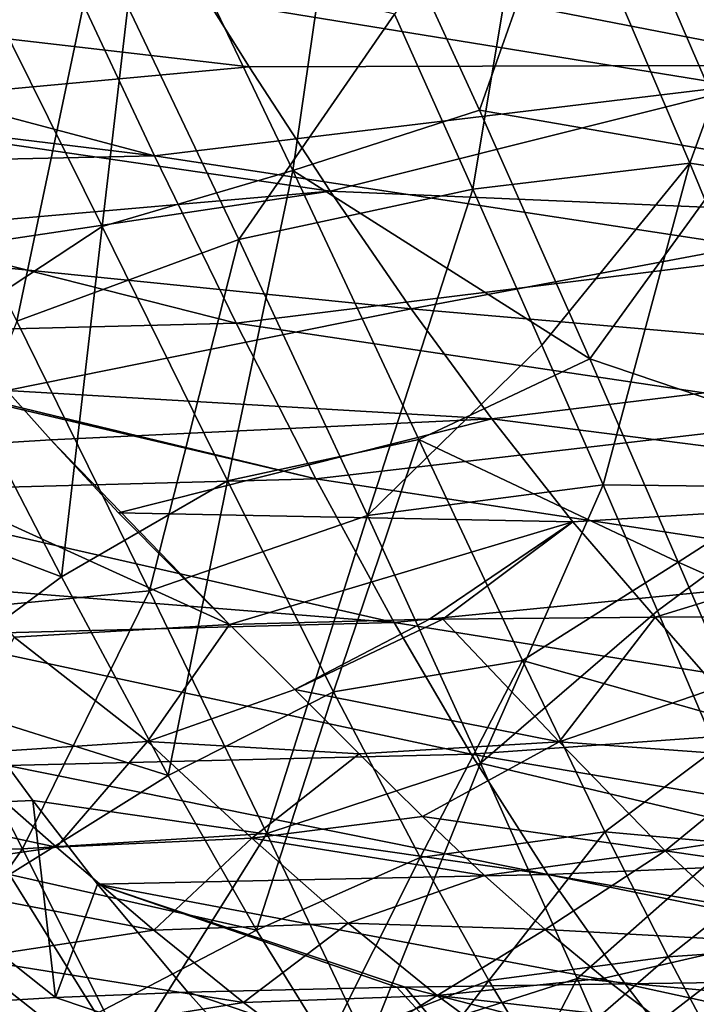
# Model space of a CAD drawing. Header units: metres. Extents: x -105 to 105, y -117 to 62.
# Tile 323 of 382: x 30.14 to 34.76, y -13.94 to -7.22. Entities that reach past the tile are written whole.
import ezdxf

# ---------------------------------------------------------------- set-up
doc = ezdxf.new("R2010")
doc.units = ezdxf.units.M
doc.layers.add('solid_509432_AD150_SW0001_01', color=7, linetype='CONTINUOUS')

msp = doc.modelspace()

# ---------------------------------------------------------------- linework, layer by layer
at = {"layer": 'solid_509432_AD150_SW0001_01'}
for points in [[(34.011902, -5.761653, 13.193116), (33.277599, -7.841082, 12.553826), (32.351986, -5.82567, 13.289218)], [(32.695499, -7.184085, 15.935346), (33.231663, -8.379437, 15.551685), (33.667828, -5.753919, 16.228451)], [(33.231663, -8.379437, 15.551685), (34.713074, -8.20131, 15.47189), (33.667828, -5.753919, 16.228451)], [(34.011902, -5.761653, 13.193116), (35.038307, -8.145774, 12.226793), (33.277599, -7.841082, 12.553826)], [(33.667828, -5.753919, 16.228451), (34.713074, -8.20131, 15.47189), (35.450352, -6.17831, 16.058701)], [(34.011902, -5.761653, 13.193116), (36.114456, -6.789747, 12.728715), (35.038307, -8.145774, 12.226793)], [(30.991915, -6.136744, 13.342128), (32.351986, -5.82567, 13.289218), (32.001514, -8.251347, 12.583988)], [(32.001514, -8.251347, 12.583988), (32.351986, -5.82567, 13.289218), (33.277599, -7.841082, 12.553826)], [(30.991915, -6.136744, 13.342128), (30.700216, -8.635077, 12.676415), (29.716213, -6.651552, 13.379395)], [(30.991915, -6.136744, 13.342128), (32.001514, -8.251347, 12.583988), (30.700216, -8.635077, 12.676415)], [(34.713074, -8.20131, 15.47189), (36.347904, -8.452003, 15.274841), (35.450352, -6.17831, 16.058701)], [(30.48715, -6.935239, -14.914065), (34.626957, -6.493459, -15.097383), (35.032871, -7.673727, -14.58815)], [(31.14443, -6.648873, -11.786698), (35.686443, -7.533424, -11.303074), (35.179729, -6.45471, -11.904527)], [(34.626957, -6.493459, -15.097383), (39.052696, -6.488734, -15.099711), (39.323254, -7.660462, -14.589395)], [(35.032871, -7.673727, -14.58815), (34.626957, -6.493459, -15.097383), (39.323254, -7.660462, -14.589395)], [(27.91234, -7.104265, -11.529816), (31.703619, -7.543305, -11.282749), (31.14443, -6.648873, -11.786698)], [(29.569454, -9.378055, 12.669567), (29.716213, -6.651552, 13.379395), (30.700216, -8.635077, 12.676415)], [(31.14443, -6.648873, -11.786698), (31.703619, -7.543305, -11.282749), (35.686443, -7.533424, -11.303074)], [(29.133053, -7.348955, 16.309488), (30.11698, -9.279971, 15.733515), (30.664425, -6.686245, 16.249662)], [(29.202406, -7.057682, 16.354784), (29.133053, -7.348955, 16.309488), (30.664425, -6.686245, 16.249662)], [(30.11698, -9.279971, 15.733515), (31.633417, -8.723584, 15.646449), (30.664425, -6.686245, 16.249662)], [(30.664425, -6.686245, 16.249662), (31.633417, -8.723584, 15.646449), (32.695499, -7.184085, 15.935346)], [(26.711332, -6.998131, -14.882732), (30.48715, -6.935239, -14.914065), (31.058466, -8.151761, -14.35322)], [(31.058466, -8.151761, -14.35322), (30.48715, -6.935239, -14.914065), (35.032871, -7.673727, -14.58815)], [(27.098066, -7.669562, -14.586651), (26.711332, -6.998131, -14.882732), (31.058466, -8.151761, -14.35322)], [(27.91234, -7.104265, -11.529816), (28.476379, -7.842061, -11.089618), (31.703619, -7.543305, -11.282749)], [(31.633417, -8.723584, 15.646449), (33.231663, -8.379437, 15.551685), (32.695499, -7.184085, 15.935346)], [(28.476379, -7.842061, -11.089618), (32.258148, -8.393882, -10.71899), (31.703619, -7.543305, -11.282749)], [(31.703619, -7.543305, -11.282749), (32.258148, -8.393882, -10.71899), (35.686443, -7.533424, -11.303074)], [(32.258148, -8.393882, -10.71899), (36.200279, -8.562508, -10.602253), (35.686443, -7.533424, -11.303074)], [(27.425598, -8.230401, -14.313723), (27.098066, -7.669562, -14.586651), (31.058466, -8.151761, -14.35322)], [(31.058466, -8.151761, -14.35322), (35.032871, -7.673727, -14.58815), (35.443687, -8.820636, -13.987336)], [(28.476379, -7.842061, -11.089618), (29.130793, -8.666686, -10.522226), (32.258148, -8.393882, -10.71899)], [(32.001514, -8.251347, 12.583988), (33.277599, -7.841082, 12.553826), (34.030338, -9.536588, 11.718779)], [(35.038307, -8.145774, 12.226793), (34.030338, -9.536588, 11.718779), (33.277599, -7.841082, 12.553826)], [(27.425598, -8.230401, -14.313723), (31.058466, -8.151761, -14.35322), (31.616196, -9.295052, -13.716521)], [(31.616196, -9.295052, -13.716521), (31.058466, -8.151761, -14.35322), (35.443687, -8.820636, -13.987336)], [(35.038307, -8.145774, 12.226793), (35.841137, -10.148978, 11.064911), (34.030338, -9.536588, 11.718779)], [(28.115845, -9.383432, -13.671699), (27.425598, -8.230401, -14.313723), (31.616196, -9.295052, -13.716521)], [(32.001514, -8.251347, 12.583988), (31.557062, -10.370403, 11.841144), (30.700216, -8.635077, 12.676415)], [(32.001514, -8.251347, 12.583988), (32.862816, -10.087502, 11.677518), (31.557062, -10.370403, 11.841144)], [(32.001514, -8.251347, 12.583988), (34.030338, -9.536588, 11.718779), (32.862816, -10.087502, 11.677518)], [(33.231663, -8.379437, 15.551685), (33.703434, -9.444718, 15.155246), (34.713074, -8.20131, 15.47189)], [(33.703434, -9.444718, 15.155246), (34.120415, -10.397776, 14.748985), (34.713074, -8.20131, 15.47189)], [(34.120415, -10.397776, 14.748985), (35.630409, -10.415154, 14.536986), (34.713074, -8.20131, 15.47189)], [(34.713074, -8.20131, 15.47189), (35.630409, -10.415154, 14.536986), (36.347904, -8.452003, 15.274841)], [(29.130793, -8.666686, -10.522226), (29.271648, -8.839108, -10.392326), (32.258148, -8.393882, -10.71899)], [(29.271648, -8.839108, -10.392326), (32.809746, -9.196153, -10.099157), (32.258148, -8.393882, -10.71899)], [(31.633417, -8.723584, 15.646449), (32.511963, -10.607476, 14.926724), (33.231663, -8.379437, 15.551685)], [(32.258148, -8.393882, -10.71899), (32.809746, -9.196153, -10.099157), (36.200279, -8.562508, -10.602253)], [(32.511963, -10.607476, 14.926724), (33.703434, -9.444718, 15.155246), (33.231663, -8.379437, 15.551685)], [(32.809746, -9.196153, -10.099157), (36.725971, -9.535729, -9.803094), (36.200279, -8.562508, -10.602253)], [(29.569454, -9.378055, 12.669567), (30.700216, -8.635077, 12.676415), (30.423359, -11.026204, 11.847873)], [(30.423359, -11.026204, 11.847873), (30.700216, -8.635077, 12.676415), (31.557062, -10.370403, 11.841144)], [(30.11698, -9.279971, 15.733515), (31.023096, -11.121319, 15.033813), (31.633417, -8.723584, 15.646449)], [(31.023096, -11.121319, 15.033813), (32.511963, -10.607476, 14.926724), (31.633417, -8.723584, 15.646449)], [(29.271648, -8.839108, -10.392326), (30.048767, -9.753835, -9.627274), (32.809746, -9.196153, -10.099157)], [(31.616196, -9.295052, -13.716521), (35.443687, -8.820636, -13.987336), (35.861855, -9.927271, -13.293218)], [(30.048767, -9.753835, -9.627274), (33.361004, -9.948115, -9.425392), (32.809746, -9.196153, -10.099157)], [(32.809746, -9.196153, -10.099157), (33.361004, -9.948115, -9.425392), (36.725971, -9.535729, -9.803094)], [(28.115845, -9.383432, -13.671699), (31.616196, -9.295052, -13.716521), (32.160118, -10.357281, -13.012868)], [(29.339453, -11.28398, 15.355309), (31.023096, -11.121319, 15.033813), (30.11698, -9.279971, 15.733515)], [(32.160118, -10.357281, -13.012868), (31.616196, -9.295052, -13.716521), (35.861855, -9.927271, -13.293218)], [(28.132793, -9.41118, -13.654791), (28.115845, -9.383432, -13.671699), (32.160118, -10.357281, -13.012868)], [(29.569454, -9.378055, 12.669567), (30.423359, -11.026204, 11.847873), (28.526451, -10.308837, 12.632153)], [(28.780828, -10.448057, -12.967383), (28.132793, -9.41118, -13.654791), (32.160118, -10.357281, -13.012868)], [(32.511963, -10.607476, 14.926724), (34.120415, -10.397776, 14.748985), (33.703434, -9.444718, 15.155246)], [(32.862816, -10.087502, 11.677518), (34.030338, -9.536588, 11.718779), (34.634132, -10.925756, 10.828826)], [(33.361004, -9.948115, -9.425392), (37.266945, -10.445975, -8.90749), (36.725971, -9.535729, -9.803094)], [(35.841137, -10.148978, 11.064911), (34.634132, -10.925756, 10.828826), (34.030338, -9.536588, 11.718779)], [(28.985977, -10.173913, -9.276469), (30.349806, -10.090739, -9.30895), (30.048767, -9.753835, -9.627274)], [(30.048767, -9.753835, -9.627274), (30.349806, -10.090739, -9.30895), (33.361004, -9.948115, -9.425392)], [(32.160118, -10.357281, -13.012868), (35.861855, -9.927271, -13.293218), (36.289845, -10.985033, -12.504969)], [(30.349806, -10.090739, -9.30895), (30.812502, -10.58875, -8.795751), (33.361004, -9.948115, -9.425392)], [(30.812502, -10.58875, -8.795751), (33.91518, -10.650101, -8.697686), (33.361004, -9.948115, -9.425392)], [(33.361004, -9.948115, -9.425392), (33.91518, -10.650101, -8.697686), (37.266945, -10.445975, -8.90749)], [(28.985977, -10.173913, -9.276469), (31.569841, -11.350128, -7.893191), (30.349806, -10.090739, -9.30895)], [(30.349806, -10.090739, -9.30895), (31.569841, -11.350128, -7.893191), (30.812502, -10.58875, -8.795751)], [(32.862816, -10.087502, 11.677518), (32.280533, -11.811003, 10.914225), (31.557062, -10.370403, 11.841144)], [(32.862816, -10.087502, 11.677518), (33.571316, -11.596914, 10.673425), (32.280533, -11.811003, 10.914225)], [(32.862816, -10.087502, 11.677518), (34.634132, -10.925756, 10.828826), (33.571316, -11.596914, 10.673425)], [(35.841137, -10.148978, 11.064911), (36.43692, -11.724527, 9.801767), (34.634132, -10.925756, 10.828826)], [(28.985977, -10.173913, -9.276469), (30.098204, -11.436735, -7.854727), (31.569841, -11.350128, -7.893191)], [(30.423359, -11.026204, 11.847873), (29.357149, -11.818768, 11.826713), (28.526451, -10.308837, 12.632153)], [(28.780828, -10.448057, -12.967383), (32.160118, -10.357281, -13.012868), (32.693146, -11.33754, -12.247749)], [(30.423359, -11.026204, 11.847873), (31.557062, -10.370403, 11.841144), (31.151054, -12.383069, 10.940616)], [(31.151054, -12.383069, 10.940616), (31.557062, -10.370403, 11.841144), (32.280533, -11.811003, 10.914225)], [(32.693146, -11.33754, -12.247749), (32.160118, -10.357281, -13.012868), (36.289845, -10.985033, -12.504969)], [(32.511963, -10.607476, 14.926724), (33.284916, -12.297942, 14.097267), (34.120415, -10.397776, 14.748985)], [(33.284916, -12.297942, 14.097267), (34.491833, -11.25677, 14.333287), (34.120415, -10.397776, 14.748985)], [(34.120415, -10.397776, 14.748985), (34.491833, -11.25677, 14.333287), (35.630409, -10.415154, 14.536986)], [(34.491833, -11.25677, 14.333287), (35.119057, -12.733055, 13.480288), (35.630409, -10.415154, 14.536986)], [(29.178682, -11.058625, -12.506165), (28.780828, -10.448057, -12.967383), (32.693146, -11.33754, -12.247749)], [(33.91518, -10.650101, -8.697686), (34.47554, -11.302171, -7.915103), (37.266945, -10.445975, -8.90749)], [(37.266945, -10.445975, -8.90749), (34.47554, -11.302171, -7.915103), (37.337589, -11.287327, -7.917365)], [(30.812502, -10.58875, -8.795751), (31.569841, -11.350128, -7.893191), (33.91518, -10.650101, -8.697686)], [(31.023096, -11.121319, 15.033813), (31.824503, -12.778689, 14.225668), (32.511963, -10.607476, 14.926724)], [(31.824503, -12.778689, 14.225668), (33.284916, -12.297942, 14.097267), (32.511963, -10.607476, 14.926724)], [(33.91518, -10.650101, -8.697686), (31.569841, -11.350128, -7.893191), (32.935825, -11.315493, -7.910804)], [(33.91518, -10.650101, -8.697686), (32.935825, -11.315493, -7.910804), (33.025887, -11.31416, -7.911488)], [(33.91518, -10.650101, -8.697686), (33.025887, -11.31416, -7.911488), (34.47554, -11.302171, -7.915103)], [(33.571316, -11.596914, 10.673425), (34.634132, -10.925756, 10.828826), (35.112614, -12.033549, 9.920726)], [(36.43692, -11.724527, 9.801767), (35.112614, -12.033549, 9.920726), (34.634132, -10.925756, 10.828826)], [(32.693146, -11.33754, -12.247749), (36.289845, -10.985033, -12.504969), (36.729866, -11.983363, -11.624305)], [(29.423977, -11.423876, -12.20724), (29.178682, -11.058625, -12.506165), (32.693146, -11.33754, -12.247749)], [(30.423359, -11.026204, 11.847873), (31.151054, -12.383069, 10.940616), (29.357149, -11.818768, 11.826713)], [(29.339453, -11.28398, 15.355309), (30.157028, -12.881825, 14.624363), (31.023096, -11.121319, 15.033813)], [(30.157028, -12.881825, 14.624363), (31.824503, -12.778689, 14.225668), (31.023096, -11.121319, 15.033813)], [(28.413967, -12.917165, 15.116015), (30.157028, -12.881825, 14.624363), (29.339453, -11.28398, 15.355309)], [(33.284916, -12.297942, 14.097267), (35.119057, -12.733055, 13.480288), (34.491833, -11.25677, 14.333287)], [(37.337589, -11.287327, -7.917365), (34.47554, -11.302171, -7.915103), (34.897926, -11.783547, -7.256648)], [(29.423977, -11.423876, -12.20724), (32.693146, -11.33754, -12.247749), (33.219017, -12.236437, -11.425265)], [(31.010323, -12.148945, -6.83734), (31.569841, -11.350128, -7.893191), (30.098204, -11.436735, -7.854727)], [(31.010323, -12.148945, -6.83734), (32.016476, -11.794306, -7.288271), (31.569841, -11.350128, -7.893191)], [(32.935825, -11.315493, -7.910804), (31.569841, -11.350128, -7.893191), (32.016476, -11.794306, -7.288271)], [(33.025887, -11.31416, -7.911488), (32.935825, -11.315493, -7.910804), (32.016476, -11.794306, -7.288271)], [(33.822075, -12.151536, -6.713744), (33.025887, -11.31416, -7.911488), (32.016476, -11.794306, -7.288271)], [(33.219017, -12.236437, -11.425265), (32.693146, -11.33754, -12.247749), (36.729866, -11.983363, -11.624305)], [(33.822075, -12.151536, -6.713744), (34.47554, -11.302171, -7.915103), (33.025887, -11.31416, -7.911488)], [(33.822075, -12.151536, -6.713744), (34.897926, -11.783547, -7.256648), (34.47554, -11.302171, -7.915103)], [(30.050425, -12.313509, -11.395073), (29.423977, -11.423876, -12.20724), (33.219017, -12.236437, -11.425265)], [(31.010323, -12.148945, -6.83734), (30.098204, -11.436735, -7.854727), (29.665859, -12.237764, -6.845856)], [(33.571316, -11.596914, 10.673425), (32.872673, -12.942183, 9.944604), (32.280533, -11.811003, 10.914225)], [(33.571316, -11.596914, 10.673425), (34.133766, -12.766537, 9.629779), (32.872673, -12.942183, 9.944604)], [(33.571316, -11.596914, 10.673425), (35.112614, -12.033549, 9.920726), (34.133766, -12.766537, 9.629779)], [(31.151054, -12.383069, 10.940616), (30.066973, -13.05831, 10.941252), (29.357149, -11.818768, 11.826713)], [(31.010323, -12.148945, -6.83734), (32.455837, -12.234585, -6.62218), (32.016476, -11.794306, -7.288271)], [(31.151054, -12.383069, 10.940616), (32.280533, -11.811003, 10.914225), (31.753227, -13.437264, 9.994458)], [(31.753227, -13.437264, 9.994458), (32.280533, -11.811003, 10.914225), (32.872673, -12.942183, 9.944604)], [(33.822075, -12.151536, -6.713744), (32.016476, -11.794306, -7.288271), (32.455837, -12.234585, -6.62218)], [(33.822075, -12.151536, -6.713744), (35.317924, -12.260774, -6.523081), (34.897926, -11.783547, -7.256648)], [(33.219017, -12.236437, -11.425265), (36.729866, -11.983363, -11.624305), (37.183601, -12.910466, -10.655983)], [(34.133766, -12.766537, 9.629779), (35.112614, -12.033549, 9.920726), (35.486366, -12.889476, 9.023278)], [(31.010323, -12.148945, -6.83734), (29.665859, -12.237764, -6.845856), (30.389257, -12.870502, -5.78703)], [(31.722338, -12.808956, -5.727828), (31.010323, -12.148945, -6.83734), (30.389257, -12.870502, -5.78703)], [(31.722338, -12.808956, -5.727828), (32.455837, -12.234585, -6.62218), (31.010323, -12.148945, -6.83734)], [(33.822075, -12.151536, -6.713744), (32.455837, -12.234585, -6.62218), (32.887314, -12.661079, -5.899611)], [(34.544514, -12.896288, -5.401628), (33.822075, -12.151536, -6.713744), (32.887314, -12.661079, -5.899611)], [(34.544514, -12.896288, -5.401628), (35.317924, -12.260774, -6.523081), (33.822075, -12.151536, -6.713744)], [(28.327656, -12.43293, -6.795347), (30.389257, -12.870502, -5.78703), (29.665859, -12.237764, -6.845856)], [(30.050425, -12.313509, -11.395073), (33.219017, -12.236437, -11.425265), (33.742794, -13.05687, -10.546171)], [(31.722338, -12.808956, -5.727828), (32.887314, -12.661079, -5.899611), (32.455837, -12.234585, -6.62218)], [(31.824503, -12.778689, 14.225668), (32.511303, -14.224374, 13.318655), (33.284916, -12.297942, 14.097267)], [(32.511303, -14.224374, 13.318655), (33.943542, -13.768841, 13.170425), (33.284916, -12.297942, 14.097267)], [(33.742794, -13.05687, -10.546171), (33.219017, -12.236437, -11.425265), (37.183601, -12.910466, -10.655983)], [(33.284916, -12.297942, 14.097267), (33.943542, -13.768841, 13.170425), (35.119057, -12.733055, 13.480288)], [(34.544514, -12.896288, -5.401628), (35.728367, -12.713167, -5.733351), (35.317924, -12.260774, -6.523081)], [(28.76712, -12.615825, -11.154554), (30.050425, -12.313509, -11.395073), (30.227737, -12.553175, -11.152898)], [(30.227737, -12.553175, -11.152898), (30.050425, -12.313509, -11.395073), (33.742794, -13.05687, -10.546171)], [(29.086792, -13.0612, -5.728237), (30.389257, -12.870502, -5.78703), (28.327656, -12.43293, -6.795347)], [(31.151054, -12.383069, 10.940616), (31.753227, -13.437264, 9.994458), (30.066973, -13.05831, 10.941252)], [(28.76712, -12.615825, -11.154554), (30.227737, -12.553175, -11.152898), (30.380527, -13.897417, -9.603643)], [(30.667362, -13.122684, -10.530054), (30.380527, -13.897417, -9.603643), (30.227737, -12.553175, -11.152898)], [(30.667362, -13.122684, -10.530054), (30.227737, -12.553175, -11.152898), (33.742794, -13.05687, -10.546171)], [(28.76712, -12.615825, -11.154554), (30.380527, -13.897417, -9.603643), (29.551266, -13.947713, -9.603485)], [(31.722338, -12.808956, -5.727828), (33.310741, -13.063715, -5.126349), (32.887314, -12.661079, -5.899611)], [(34.544514, -12.896288, -5.401628), (32.887314, -12.661079, -5.899611), (33.310741, -13.063715, -5.126349)], [(34.133766, -12.766537, 9.629779), (33.341358, -13.78102, 8.974658), (32.872673, -12.942183, 9.944604)], [(34.133766, -12.766537, 9.629779), (34.564571, -13.620096, 8.593434), (33.341358, -13.78102, 8.974658)], [(33.943542, -13.768841, 13.170425), (35.611523, -13.922953, 12.619487), (35.119057, -12.733055, 13.480288)], [(34.133766, -12.766537, 9.629779), (35.486366, -12.889476, 9.023278), (34.564571, -13.620096, 8.593434)], [(34.544514, -12.896288, -5.401628), (36.125332, -13.123035, -4.907752), (35.728367, -12.713167, -5.733351)], [(30.157028, -12.881825, 14.624363), (30.871979, -14.301071, 13.797184), (31.824503, -12.778689, 14.225668)], [(31.722338, -12.808956, -5.727828), (30.389257, -12.870502, -5.78703), (31.05348, -13.438392, -4.658913)], [(30.871979, -14.301071, 13.797184), (32.511303, -14.224374, 13.318655), (31.824503, -12.778689, 14.225668)], [(32.379452, -13.389582, -4.546463), (31.722338, -12.808956, -5.727828), (31.05348, -13.438392, -4.658913)], [(32.379452, -13.389582, -4.546463), (33.310741, -13.063715, -5.126349), (31.722338, -12.808956, -5.727828)], [(28.413967, -12.917165, 15.116015), (29.155832, -14.310689, 14.374554), (30.157028, -12.881825, 14.624363)], [(29.086792, -13.0612, -5.728237), (31.05348, -13.438392, -4.658913), (30.389257, -12.870502, -5.78703)], [(29.155832, -14.310689, 14.374554), (30.871979, -14.301071, 13.797184), (30.157028, -12.881825, 14.624363)], [(34.544514, -12.896288, -5.401628), (33.310741, -13.063715, -5.126349), (33.725945, -13.432994, -4.309028)], [(35.216759, -13.516033, -4.011377), (34.544514, -12.896288, -5.401628), (33.725945, -13.432994, -4.309028)], [(35.216759, -13.516033, -4.011377), (36.125332, -13.123035, -4.907752), (34.544514, -12.896288, -5.401628)], [(34.564571, -13.620096, 8.593434), (35.486366, -12.889476, 9.023278), (35.776192, -13.535315, 8.145269)], [(31.753227, -13.437264, 9.994458), (32.872673, -12.942183, 9.944604), (32.235001, -14.210419, 9.048649)], [(32.235001, -14.210419, 9.048649), (32.872673, -12.942183, 9.944604), (33.341358, -13.78102, 8.974658)], [(33.742794, -13.05687, -10.546171), (37.183601, -12.910466, -10.655983), (37.758564, -13.755069, -9.605388)], [(29.781097, -13.632122, -4.591033), (31.05348, -13.438392, -4.658913), (29.086792, -13.0612, -5.728237)], [(30.066973, -13.05831, 10.941252), (30.659725, -14.010062, 10.02182), (29.131327, -13.987453, 10.766652)], [(31.753227, -13.437264, 9.994458), (30.659725, -14.010062, 10.02182), (30.066973, -13.05831, 10.941252)], [(30.667362, -13.122684, -10.530054), (33.742794, -13.05687, -10.546171), (34.271523, -13.805265, -9.604473)], [(32.379452, -13.389582, -4.546463), (33.725945, -13.432994, -4.309028), (33.310741, -13.063715, -5.126349)], [(33.742794, -13.05687, -10.546171), (37.197983, -13.762953, -9.605227), (34.271523, -13.805265, -9.604473)], [(33.742794, -13.05687, -10.546171), (37.758564, -13.755069, -9.605388), (37.197983, -13.762953, -9.605227)], [(30.667362, -13.122684, -10.530054), (31.284538, -13.860608, -9.603822), (30.380527, -13.897417, -9.603643)], [(30.667362, -13.122684, -10.530054), (34.271523, -13.805265, -9.604473), (32.769413, -13.826857, -9.604133)], [(30.667362, -13.122684, -10.530054), (32.769413, -13.826857, -9.604133), (32.712269, -13.827784, -9.60412)], [(30.667362, -13.122684, -10.530054), (32.712269, -13.827784, -9.60412), (31.284538, -13.860608, -9.603822)], [(29.781097, -13.632122, -4.591033), (31.665945, -13.932507, -3.477756), (31.05348, -13.438392, -4.658913)], [(31.753227, -13.437264, 9.994458), (32.235001, -14.210419, 9.048649), (30.659725, -14.010062, 10.02182)], [(32.379452, -13.389582, -4.546463), (31.05348, -13.438392, -4.658913), (31.665945, -13.932507, -3.477756)], [(32.986828, -13.883301, -3.311005), (32.379452, -13.389582, -4.546463), (31.665945, -13.932507, -3.477756)], [(32.986828, -13.883301, -3.311005), (33.725945, -13.432994, -4.309028), (32.379452, -13.389582, -4.546463)], [(32.986828, -13.883301, -3.311005), (34.129345, -13.764603, -3.452813), (33.725945, -13.432994, -4.309028)], [(35.216759, -13.516033, -4.011377), (33.725945, -13.432994, -4.309028), (34.129345, -13.764603, -3.452813)], [(35.216759, -13.516033, -4.011377), (34.129345, -13.764603, -3.452813), (34.515057, -14.056108, -2.564596)], [(35.83337, -14.003494, -2.566389), (35.216759, -13.516033, -4.011377), (34.515057, -14.056108, -2.564596)], [(34.564571, -13.620096, 8.593434), (35.776192, -13.535315, 8.145269), (34.879669, -14.214046, 7.578161)], [(30.419268, -14.134682, -3.400907), (29.781097, -13.632122, -4.591033), (29.136311, -14.416963, -3.327356)], [(30.419268, -14.134682, -3.400907), (31.665945, -13.932507, -3.477756), (29.781097, -13.632122, -4.591033)], [(34.564571, -13.620096, 8.593434), (33.696934, -14.373167, 8.024586), (33.341358, -13.78102, 8.974658)], [(34.564571, -13.620096, 8.593434), (34.879669, -14.214046, 7.578161), (33.696934, -14.373167, 8.024586)], [(32.511303, -14.224374, 13.318655), (33.07872, -15.444327, 12.325953), (33.943542, -13.768841, 13.170425)], [(32.986828, -13.883301, -3.311005), (34.515057, -14.056108, -2.564596), (34.129345, -13.764603, -3.452813)], [(33.07872, -15.444327, 12.325953), (34.483902, -15.007937, 12.161572), (33.943542, -13.768841, 13.170425)], [(33.943542, -13.768841, 13.170425), (34.483902, -15.007937, 12.161572), (35.611523, -13.922953, 12.619487)], [(34.271523, -13.805265, -9.604473), (37.197983, -13.762953, -9.605227), (37.564068, -14.520165, -8.487969)], [(31.284538, -13.860608, -9.603822), (32.712269, -13.827784, -9.60412), (33.401039, -14.578173, -8.484152)], [(32.235001, -14.210419, 9.048649), (33.341358, -13.78102, 8.974658), (32.60289, -14.751989, 8.119343)], [(32.60289, -14.751989, 8.119343), (33.341358, -13.78102, 8.974658), (33.696934, -14.373167, 8.024586)], [(32.712269, -13.827784, -9.60412), (32.769413, -13.826857, -9.604133), (33.401039, -14.578173, -8.484152)], [(32.769413, -13.826857, -9.604133), (34.271523, -13.805265, -9.604473), (34.658264, -14.313322, -8.869846)], [(33.401039, -14.578173, -8.484152), (32.769413, -13.826857, -9.604133), (34.658264, -14.313322, -8.869846)], [(34.658264, -14.313322, -8.869846), (34.271523, -13.805265, -9.604473), (37.564068, -14.520165, -8.487969)], [(29.551266, -13.947713, -9.603485), (30.380527, -13.897417, -9.603643), (31.720613, -14.348543, -8.90204)], [(30.380527, -13.897417, -9.603643), (31.284538, -13.860608, -9.603822), (31.720613, -14.348543, -8.90204)], [(31.720613, -14.348543, -8.90204), (31.284538, -13.860608, -9.603822), (33.401039, -14.578173, -8.484152)], [(32.986828, -13.883301, -3.311005), (31.665945, -13.932507, -3.477756), (32.226067, -14.352672, -2.255733)], [(33.54055, -14.291729, -2.034122), (32.986828, -13.883301, -3.311005), (32.226067, -14.352672, -2.255733)], [(33.54055, -14.291729, -2.034122), (34.515057, -14.056108, -2.564596), (32.986828, -13.883301, -3.311005)], [(30.419268, -14.134682, -3.400907), (32.226067, -14.352672, -2.255733), (31.665945, -13.932507, -3.477756)], [(34.483902, -15.007937, 12.161572), (35.996567, -14.885257, 11.755541), (35.611523, -13.922953, 12.619487)]]:
    msp.add_3dface(points, dxfattribs=at)

doc.saveas('drawing.dxf')
